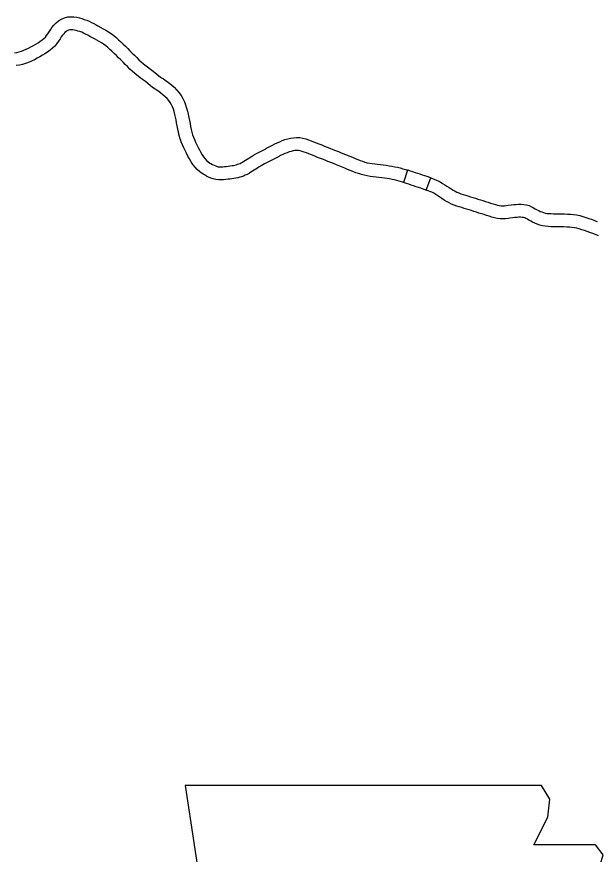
# Model space of a CAD drawing. Extents: x 77230 to 630905, y 790554 to 1662844.
# Drawn here: x 388274 to 399408, y 1457281 to 1473362 of the extents above; entities that cross this region are included whole.
import ezdxf

# ---------------------------------------------------------------- set-up
doc = ezdxf.new("R2010")
doc.units = 0
doc.layers.add('Level 10', color=7, linetype='Continuous')
doc.layers.add('Level 24', color=7, linetype='Continuous')

msp = doc.modelspace()

# ---------------------------------------------------------------- linework, layer by layer
at = {"layer": 'Level 10'}
for points in [[(388234, 1472671), (388279, 1472678), (388322, 1472688), (388366, 1472701), (388410, 1472718), (388455, 1472737), (388500, 1472759), (388546, 1472784), (388594, 1472810), (388639, 1472836), (388683, 1472863), (388724, 1472890), (388761, 1472917), (388795, 1472944), (388824, 1472972), (388848, 1473001), (388872, 1473033), (388895, 1473069), (388921, 1473110), (388951, 1473154), (388986, 1473200), (389029, 1473244), (389079, 1473284), (389134, 1473317), (389193, 1473342), (389255, 1473357), (389315, 1473362), (389372, 1473359), (389426, 1473352), (389477, 1473341), (389524, 1473327), (389571, 1473312), (389618, 1473294), (389665, 1473274), (389710, 1473252), (389753, 1473229), (389797, 1473206), (389834, 1473186), (389887, 1473158), (389934, 1473132), (389984, 1473104), (390035, 1473074), (390086, 1473039), (390137, 1473002), (390185, 1472962), (390232, 1472921), (390276, 1472879), (390319, 1472837), (390363, 1472795), (390406, 1472752), (390450, 1472708), (390493, 1472665), (390534, 1472626), (390579, 1472580), (390622, 1472537), (390664, 1472497), (390709, 1472456), (390788, 1472400), (390844, 1472356), (390893, 1472319), (391039, 1472203)], [(390885, 1472005), (390745, 1472118), (390692, 1472157), (390648, 1472191), (390542, 1472270), (390494, 1472314), (390448, 1472357), (390400, 1472405), (390358, 1472448), (390318, 1472487), (390273, 1472532), (390230, 1472575), (390188, 1472617), (390146, 1472658), (390104, 1472698), (390063, 1472736), (390022, 1472772), (389983, 1472805), (389943, 1472835), (389901, 1472862), (389858, 1472888), (389814, 1472913), (389768, 1472938), (389717, 1472966), (389680, 1472985), (389637, 1473008), (389597, 1473029), (389559, 1473047), (389524, 1473063), (389488, 1473076), (389451, 1473088), (389415, 1473098), (389382, 1473106), (389350, 1473110), (389320, 1473111), (389294, 1473109), (389271, 1473103), (389246, 1473093), (389222, 1473079), (389198, 1473060), (389176, 1473036), (389153, 1473007), (389130, 1472973), (389106, 1472935), (389078, 1472892), (389045, 1472846), (389005, 1472800), (388961, 1472757), (388914, 1472719), (388866, 1472684), (388817, 1472652), (388767, 1472621), (388716, 1472592), (388666, 1472565), (388615, 1472537), (388560, 1472510), (388503, 1472485), (388445, 1472464), (388385, 1472446), (388326, 1472433), (388266, 1472423)], [(391039, 1472203), (391054, 1472192), (391092, 1472168), (391143, 1472130), (391192, 1472099), (391247, 1472053), (391296, 1472010), (391346, 1471960), (391391, 1471907), (391431, 1471851), (391466, 1471792), (391495, 1471731), (391519, 1471668), (391538, 1471608), (391553, 1471549), (391567, 1471490), (391580, 1471430), (391592, 1471371), (391603, 1471311), (391614, 1471254), (391625, 1471199), (391638, 1471147), (391653, 1471097), (391670, 1471049), (391689, 1471003), (391710, 1470955), (391735, 1470905), (391760, 1470854), (391785, 1470804), (391811, 1470757), (391838, 1470711), (391865, 1470669), (391892, 1470634), (391919, 1470604), (391945, 1470580), (391987, 1470551), (392001, 1470543), (392033, 1470526), (392066, 1470510), (392096, 1470497), (392122, 1470488), (392145, 1470482), (392169, 1470479), (392196, 1470479), (392231, 1470481), (392264, 1470484), (392300, 1470489), (392339, 1470494), (392376, 1470499), (392410, 1470503), (392437, 1470507), (392463, 1470513), (392490, 1470521), (392517, 1470529), (392541, 1470537), (392564, 1470547), (392588, 1470558), (392613, 1470572), (392640, 1470588), (392670, 1470608), (392703, 1470628), (392736, 1470649), (392770, 1470670), (392806, 1470692), (392843, 1470714), (392880, 1470735), (392917, 1470756), (392955, 1470776), (392994, 1470796), (393032, 1470816), (393070, 1470836), (393108, 1470856), (393149, 1470878), (393191, 1470899), (393234, 1470920), (393280, 1470942), (393327, 1470962), (393375, 1470983), (393426, 1471002), (393481, 1471019), (393536, 1471031), (393593, 1471040), (393651, 1471044), (393711, 1471042), (393773, 1471031), (393827, 1471017), (393878, 1470999), (393928, 1470981), (393978, 1470962), (394029, 1470942), (394081, 1470921), (394133, 1470900), (394185, 1470880), (394238, 1470859), (394291, 1470838), (394345, 1470816), (394399, 1470794), (394453, 1470773), (394507, 1470751)], [(394415, 1470519), (394360, 1470541), (394306, 1470562), (394251, 1470584), (394198, 1470606), (394146, 1470627), (394093, 1470647), (394040, 1470668), (393988, 1470689), (393938, 1470709), (393888, 1470729), (393840, 1470747), (393795, 1470764), (393755, 1470777), (393718, 1470787), (393685, 1470793), (393656, 1470793), (393620, 1470791), (393583, 1470786), (393545, 1470777), (393507, 1470765), (393467, 1470750), (393426, 1470733), (393384, 1470714), (393342, 1470695), (393303, 1470675), (393264, 1470656), (393225, 1470635), (393186, 1470615), (393147, 1470594), (393109, 1470575), (393073, 1470556), (393037, 1470536), (393002, 1470517), (392968, 1470497), (392934, 1470478), (392901, 1470457), (392868, 1470437), (392836, 1470417), (392805, 1470397), (392773, 1470376), (392738, 1470355), (392701, 1470335), (392665, 1470318), (392630, 1470303), (392594, 1470291), (392559, 1470280), (392524, 1470271), (392485, 1470262), (392444, 1470255), (392407, 1470251), (392371, 1470246), (392333, 1470242), (392292, 1470235), (392247, 1470232), (392203, 1470229), (392154, 1470229), (392101, 1470235), (392050, 1470248), (392003, 1470265), (391961, 1470284), (391921, 1470303), (391881, 1470324), (391853, 1470340), (391789, 1470384), (391741, 1470427), (391699, 1470475), (391660, 1470526), (391626, 1470579), (391594, 1470633), (391564, 1470688), (391536, 1470742), (391510, 1470795), (391484, 1470848), (391459, 1470903), (391436, 1470961), (391415, 1471020), (391397, 1471081), (391381, 1471143), (391368, 1471206), (391357, 1471266), (391346, 1471323), (391335, 1471380), (391323, 1471435), (391311, 1471488), (391297, 1471540), (391283, 1471587), (391266, 1471631), (391246, 1471673), (391221, 1471714), (391193, 1471753), (391162, 1471791), (391125, 1471827), (391084, 1471864), (391044, 1471896), (391001, 1471924), (390951, 1471961), (390914, 1471984), (390885, 1472005)], [(394507, 1470751), (394671, 1470686), (394726, 1470663), (394779, 1470641), (394829, 1470620), (394875, 1470602), (394920, 1470586), (394964, 1470572), (395009, 1470560), (395055, 1470550), (395103, 1470542), (395153, 1470535), (395207, 1470529), (395261, 1470523), (395316, 1470517), (395371, 1470510), (395426, 1470502), (395482, 1470493), (395536, 1470483), (395590, 1470471), (395642, 1470458), (395693, 1470444), (395742, 1470429), (395781, 1470417), (395705, 1470179)], [(395705, 1470179), (395669, 1470190), (395624, 1470204), (395578, 1470216), (395532, 1470228), (395486, 1470238), (395438, 1470247), (395389, 1470255), (395338, 1470262), (395287, 1470269), (395233, 1470275), (395178, 1470281), (395123, 1470287), (395066, 1470295), (395008, 1470304), (394951, 1470317), (394895, 1470331), (394840, 1470349), (394786, 1470368), (394734, 1470389), (394682, 1470411), (394630, 1470432), (394577, 1470454), (394415, 1470519)], [(396228, 1470269), (396208, 1470276), (396161, 1470292), (396114, 1470307), (396068, 1470322), (396022, 1470337), (395977, 1470351), (395932, 1470367), (395885, 1470382), (395838, 1470398), (395791, 1470413), (395781, 1470417)], [(396128, 1470039), (396141, 1470035), (396083, 1470054), (396037, 1470069), (395991, 1470084), (395945, 1470099), (395898, 1470114), (395852, 1470130), (395806, 1470145), (395760, 1470161), (395705, 1470179)], [(399034, 1469301), (398988, 1469310), (398941, 1469317), (398892, 1469321), (398841, 1469324), (398788, 1469326), (398736, 1469328), (398684, 1469329), (398634, 1469330), (398584, 1469330), (398533, 1469331), (398481, 1469333), (398427, 1469339), (398372, 1469349), (398321, 1469362), (398273, 1469379), (398227, 1469398), (398186, 1469419), (398149, 1469439), (398115, 1469457), (398084, 1469475), (398057, 1469489), (398034, 1469498), (398012, 1469505), (397985, 1469509), (397955, 1469512), (397923, 1469512), (397887, 1469510), (397845, 1469506), (397803, 1469502), (397750, 1469496), (397719, 1469491), (397667, 1469484), (397584, 1469482), (397560, 1469483), (397504, 1469490), (397451, 1469501), (397399, 1469515), (397350, 1469530), (397301, 1469546), (397253, 1469562), (397204, 1469577), (397155, 1469593), (397106, 1469608), (397057, 1469624), (397010, 1469639), (396963, 1469654), (396916, 1469669), (396869, 1469683), (396824, 1469697), (396777, 1469711), (396727, 1469727), (396678, 1469745), (396629, 1469766), (396580, 1469789), (396532, 1469815), (396487, 1469842), (396443, 1469870), (396401, 1469898), (396362, 1469925), (396323, 1469949), (396286, 1469972), (396249, 1469991), (396141, 1470035), (396228, 1470269)], [(396228, 1470269), (396308, 1470239), (396359, 1470216), (396408, 1470190), (396455, 1470162), (396498, 1470134), (396540, 1470106), (396580, 1470080), (396618, 1470055), (396656, 1470032), (396694, 1470012), (396731, 1469994), (396769, 1469978), (396809, 1469963), (396850, 1469950), (396896, 1469937), (396943, 1469922), (396990, 1469907), (397038, 1469892), (397086, 1469877), (397133, 1469862), (397182, 1469846), (397230, 1469831), (397280, 1469815), (397329, 1469800), (397378, 1469784), (397425, 1469769), (397469, 1469755), (397509, 1469744), (397545, 1469737), (397578, 1469733), (397585, 1469732), (397648, 1469734), (397684, 1469739), (397716, 1469744), (397776, 1469751), (397822, 1469755), (397868, 1469759), (397917, 1469762), (397967, 1469762), (398016, 1469757), (398066, 1469749), (398117, 1469735), (398163, 1469715), (398203, 1469695), (398237, 1469676), (398270, 1469657), (398302, 1469640), (398331, 1469625), (398361, 1469613), (398393, 1469602), (398427, 1469593), (398461, 1469586), (398498, 1469583), (398541, 1469581), (398588, 1469580), (398637, 1469580), (398689, 1469579), (398743, 1469578), (398797, 1469576), (398853, 1469574), (398910, 1469571), (398969, 1469565), (399030, 1469557), (399091, 1469544)], [(399091, 1469544), (399151, 1469528), (399209, 1469510), (399264, 1469491), (399318, 1469472), (399371, 1469452), (399425, 1469433)], [(399451, 1469158), (399396, 1469178), (399340, 1469198), (399287, 1469217), (399233, 1469236), (399181, 1469255), (399130, 1469273), (399081, 1469288), (399034, 1469301)]]:
    msp.add_lwpolyline(points, dxfattribs=at)
at = {"layer": 'Level 24'}
msp.add_lwpolyline([(391511, 1458604), (391853, 1456320), (391701, 1452856), (392006, 1452665), (392577, 1452665), (392577, 1451447), (397373, 1451447), (397601, 1451942), (397525, 1452742), (397639, 1453655), (398058, 1454378), (398324, 1454911), (398705, 1455482), (398933, 1456091), (399124, 1456586), (399466, 1457005), (399543, 1457271), (399390, 1457462), (398210, 1457462), (398477, 1457995), (398515, 1458337), (398357, 1458600)], close=True, dxfattribs=at)

doc.saveas('drawing.dxf')
